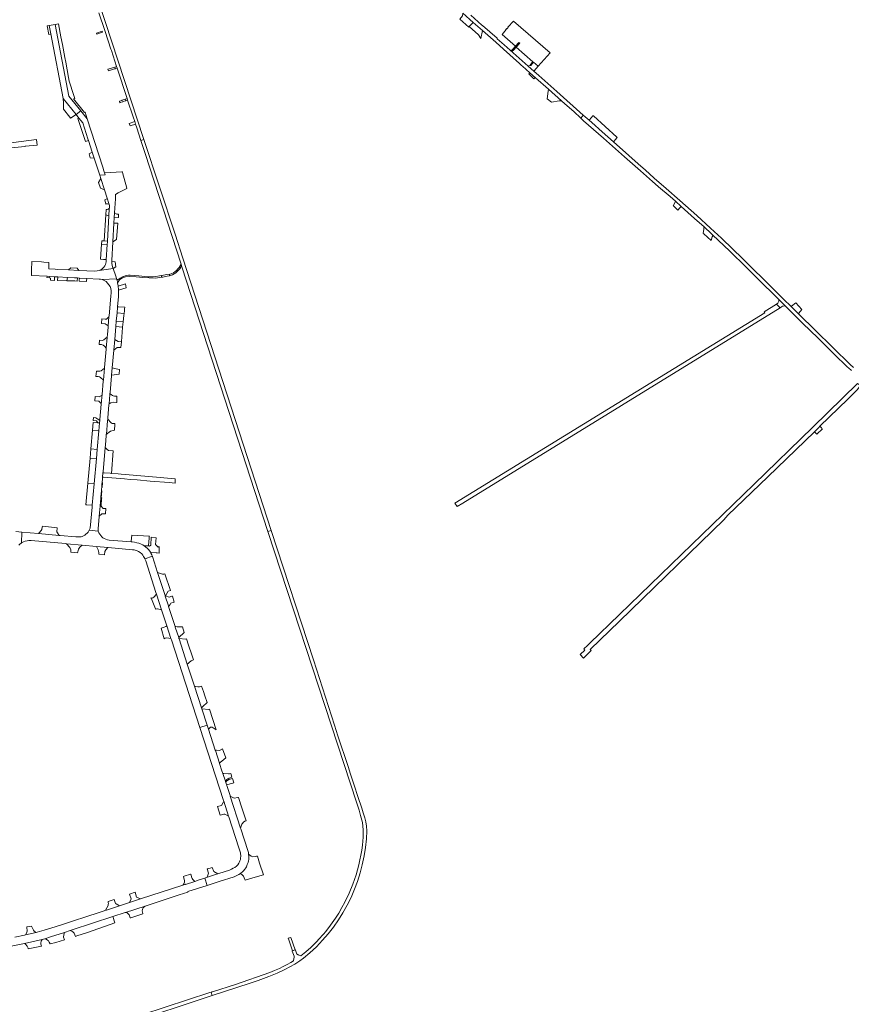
# Model space of a CAD drawing. Header units: metres. Extents: x 166325 to 190320, y 381923 to 404576.
# Tile 545 of 656: x 172659 to 173423, y 392315 to 393219. Entities that reach past the tile are written whole.
import ezdxf

# ---------------------------------------------------------------- set-up
doc = ezdxf.new("R2010")
doc.units = ezdxf.units.M
for name, color, linetype, lineweight in [('B-WE-VH-VERHARDING_ASFALT-GV', 8, 'Continuous', 18), ('B-WE-VH-VERHARDING_BETON-GV', 8, 'Continuous', 18), ('B-WE-VH-VERHARDING_BETONSTRAATSTEEN-GV', 8, 'Continuous', 18), ('B-WE-VH-VERHARDING_HALFVERHARDING-GV', 8, 'Continuous', 18), ('B-WE-VH-VERHARDING_STRAATBAKSTEEN-GV', 8, 'Continuous', 18)]:
    doc.layers.add(name, color=color, linetype=linetype, lineweight=lineweight)

msp = doc.modelspace()

# ---------------------------------------------------------------- linework, layer by layer
at = {"layer": 'B-WE-VH-VERHARDING_ASFALT-GV', "flags": 128}
for points in [[(172732.168, 393225.28), (172737.495, 393209.049), (172737.794, 393208.139), (172743.14, 393191.85), (172743.583, 393190.502), (172748.392, 393175.849), (172748.835, 393174.497), (172758.026, 393146.496), (172758.472, 393145.137), (172763.506, 393129.799), (172764.981, 393125.304), (172765.698, 393123.12), (172766.866, 393119.563), (172770.644, 393108.053), (172773.438, 393108.938), (172702.261, 393325.94)], [(173066.185, 393224.807), (173075.665, 393216.402), (173081.893, 393210.881), (173084.17, 393208.863), (173096.24, 393198.164), (173103.563, 393191.673), (173118.033, 393178.615), (173119.989, 393176.849), (173120.854, 393176.069), (173127.693, 393170.104), (173132.82, 393165.632), (173144.615, 393155.008), (173156.702, 393144.282), (173159.809, 393141.737), (173167.937, 393134.642), (173174.405, 393128.563), (173174.625, 393128.837), (173176.637, 393131.349), (173152.403, 393152.896), (173135.804, 393167.65), (173131.283, 393171.613), (173126.04, 393176.208), (173120.575, 393180.999), (173104.114, 393195.65), (173097.623, 393201.346), (173097.505, 393201.887), (173097.461, 393201.925), (173084.068, 393213.689), (173083.639, 393213.733), (173073.297, 393223.067)], [(173424.546, 392899.8), (173421.453, 392902.522), (173406.084, 392917.65), (173389.087, 392934.324), (173375.027, 392948.148), (173374.199, 392948.962), (173367.339, 392955.712), (173360.429, 392962.512), (173344.72, 392977.926), (173329.566, 392992.975), (173328.203, 392994.329), (173322.492, 392999.898), (173322.437, 392999.952), (173313.814, 393008.363), (173303.592, 393018.259), (173293.34, 393027.615), (173280.719, 393039.07), (173265.161, 393052.834), (173252.6, 393064.11), (173241.659, 393073.496), (173233.34, 393080.977), (173229.488, 393084.441), (173224.394, 393088.986), (173218.396, 393094.337), (173204.397, 393106.692), (173193.935, 393116.018), (173184.505, 393124.522), (173182.024, 393126.675), (173176.637, 393131.349), (173174.625, 393128.837), (173174.405, 393128.563), (173176.982, 393126.178), (173195.251, 393110.241), (173214.489, 393092.948), (173229.025, 393080.187), (173240.192, 393070.42), (173242.524, 393068.22), (173245.757, 393065.452), (173256.249, 393056.734), (173261.213, 393052.267), (173266.427, 393047.574), (173278.672, 393036.553), (173287.492, 393028.768), (173294.178, 393022.314), (173295.591, 393021.008), (173310.849, 393006.898), (173326.456, 392991.505), (173339.336, 392978.599), (173352.694, 392965.452), (173356.174, 392961.968), (173361.783, 392956.354)], [(172747.252, 393054.413), (172747.401, 393056.927), (172747.457, 393058.407), (172749.832, 393060.117), (172757.636, 393063.953), (172757.34, 393065.46), (172753.973, 393077.282), (172753.81, 393079.28), (172753.283, 393079.292), (172737.262, 393078.438), (172737.841, 393076.64), (172732.928, 393076.113), (172733.894, 393073.136), (172737.245, 393062.805), (172739.784, 393054.978), (172741.316, 393050.257), (172741.563, 393049.159), (172741.689, 393048.597), (172741.747, 393046.897), (172741.696, 393046.033), (172741.644, 393045.169), (172741.269, 393038.889), (172739.881, 393015.619), (172739.854, 393015.16), (172739.696, 393012.519), (172738.868, 392998.641), (172738.75, 392996.658)], [(172743.907, 392996.951), (172743.9, 392997.9), (172744.909, 393014.916), (172745.938, 393032.264), (172746.222, 393037.055), (172746.488, 393041.533), (172747.252, 393054.413)], [(172735.031, 392980.349), (172748.379, 392980.963), (172748.265, 392981.454), (172747.61, 392983.44), (172745.118, 392990.413), (172732.479, 392988.69), (172730.461, 392988.277), (172728.411, 392988.07), (172713.737, 392988.784), (172704.236, 392989.247), (172693.859, 392989.752), (172691.938, 392989.846), (172686.111, 392990.13), (172686.291, 392996.16), (172681.61, 392996.401), (172679.445, 392996.513), (172670.591, 392996.97), (172670.384, 392989.1), (172670.33, 392987.05), (172670.176, 392984.14), (172684.519, 392983.379), (172687.021, 392983.246), (172691.425, 392983.013), (172694.371, 392982.856), (172703.417, 392982.377), (172709.624, 392982.048), (172712.452, 392981.898), (172714.276, 392981.801)], [(172732.479, 392988.69), (172745.118, 392990.413)], [(172714.276, 392981.801), (172720.917, 392981.449), (172732.21, 392980.85)], [(172738.909, 392838.199), (172738.947, 392838.635), (172740.012, 392850.758), (172740.148, 392852.302), (172740.246, 392853.418), (172741.296, 392865.361), (172741.374, 392866.251), (172742.148, 392875.06), (172742.228, 392875.967), (172742.291, 392876.687), (172743.652, 392892.17), (172743.706, 392892.792), (172744.286, 392899.388), (172745.711, 392915.598), (172746.579, 392925.474), (172747.622, 392937.348), (172748.057, 392942.296), (172748.718, 392949.82), (172749.148, 392954.711), (172749.208, 392955.395), (172750.05, 392964.972), (172750.183, 392968.076), (172750.101, 392970.544), (172750.08, 392971.182), (172749.774, 392974.329), (172749.73, 392974.786), (172749.251, 392977.423), (172749.083, 392978.349), (172748.823, 392979.438), (172748.536, 392980.474), (172748.379, 392980.963), (172735.031, 392980.349)], [(172743.289, 392968.073), (172743.02, 392965.052), (172741.421, 392947.067), (172741.332, 392946.064), (172740.608, 392937.912), (172740.51, 392936.808), (172739.891, 392929.85), (172739.682, 392927.501), (172739.65, 392927.142), (172738.783, 392917.391), (172738.697, 392916.426), (172737.221, 392899.82), (172737.145, 392898.969), (172736.181, 392888.127), (172736.084, 392887.034), (172735.017, 392875.022), (172734.962, 392874.408), (172734.871, 392873.389), (172734.377, 392867.831), (172734.263, 392866.551), (172734.22, 392866.072), (172732.98, 392852.12), (172732.888, 392851.084), (172732.686, 392848.817), (172732.048, 392841.638), (172730.521, 392824.459), (172729.777, 392816.094), (172727.726, 392793.027), (172725.978, 392773.367), (172725.808, 392771.46), (172724.1, 392752.24), (172723.586, 392751.049), (172723.287, 392750.519), (172731.476, 392749.581), (172731.404, 392750.036), (172731.33, 392751.97), (172732.263, 392762.591), (172732.331, 392763.362), (172733.127, 392772.414), (172733.159, 392772.773), (172733.758, 392779.595), (172733.87, 392780.866), (172734.356, 392786.401), (172734.428, 392787.217), (172734.449, 392787.454), (172734.54, 392788.491), (172734.643, 392789.665), (172734.94, 392793.045), (172735.031, 392794.077), (172735.334, 392797.525), (172735.38, 392798.056), (172735.477, 392799.164), (172735.825, 392803.123), (172735.843, 392803.325), (172735.909, 392804.073), (172737.86, 392826.274), (172738.055, 392828.486), (172738.82, 392837.185), (172738.909, 392838.199)], [(173361.783, 392956.354), (173364.597, 392953.538), (173377.813, 392940.531), (173392.146, 392926.768), (173406.687, 392912.168), (173419.118, 392900.003), (173419.922, 392899.291), (173422.691, 392896.977)], [(172658.509, 392736.732), (172659.555, 392737.727), (172660.704, 392738.6), (172660.999, 392738.794), (172661.415, 392748.734), (172655.777, 392749.239)], [(172716.85, 392744.76), (172715.704, 392744.442), (172714.52, 392744.34), (172710.94, 392744.3), (172696.449, 392745.598), (172695.576, 392745.676), (172676.652, 392747.37), (172661.415, 392748.734), (172660.999, 392738.794), (172662.258, 392739.501), (172662.88, 392739.786), (172664.532, 392740.3), (172666.224, 392740.658), (172667.942, 392740.859), (172669.671, 392740.901), (172670.048, 392740.889), (172701.333, 392738.05), (172702.296, 392737.963), (172716.881, 392736.64), (172729.97, 392735.452), (172740.414, 392734.504), (172740.741, 392734.474), (172762.95, 392732.46), (172764.597, 392732.228), (172766.22, 392731.86), (172767.326, 392731.488), (172768.34, 392730.91), (172769.912, 392729.831), (172771.37, 392728.601), (172772.302, 392727.564), (172773.04, 392726.38), (172774.104, 392724.301), (172774.185, 392724.116), (172774.48, 392724.257), (172781.004, 392726.437), (172781.065, 392726.463)], [(172733.76, 392745.5), (172732.16, 392747.84), (172731.762, 392748.607), (172731.5, 392749.43), (172731.476, 392749.581), (172723.287, 392750.519), (172722.949, 392749.919), (172722.124, 392748.736), (172721.199, 392747.629)], [(172762.6, 392739.6), (172761.798, 392739.665), (172741.649, 392741.29), (172739.98, 392741.69), (172738.349, 392742.221)], [(172781.065, 392726.463), (172780.577, 392727.701), (172779.88, 392729.191), (172779.451, 392729.993), (172779.326, 392730.228), (172778.695, 392731.22), (172777.677, 392732.531), (172777.645, 392732.573), (172776.45, 392733.8), (172773.72, 392736.09), (172772.363, 392736.971), (172770.929, 392737.721)], [(172632.846, 392364.889), (172663.781, 392371.184), (172670.477, 392372.669), (172679.962, 392374.773), (172681.121, 392375.03), (172682.552, 392375.497), (172687.759, 392377.197), (172700.47, 392381.347), (172705.74, 392383.068), (172707.428, 392383.619), (172745.025, 392395.893), (172756.214, 392399.546), (172756.436, 392399.618), (172774.422, 392405.49), (172804.778, 392415.401), (172805.867, 392415.756), (172813.781, 392418.34), (172813.671, 392418.71), (172831.416, 392424.45), (172829.361, 392431.14), (172823.297, 392429.143), (172822.64, 392428.927), (172820.197, 392428.123), (172811.471, 392425.25), (172811.391, 392425.43), (172809.227, 392424.724), (172770.198, 392412.001), (172760.144, 392408.724), (172751.086, 392405.771), (172739.017, 392401.837), (172738.232, 392401.581), (172736.933, 392401.158), (172731.563, 392399.21), (172721.146, 392395.819), (172707.771, 392391.553), (172697.768, 392388.247), (172688.074, 392385.173), (172681.72, 392383.309), (172675.386, 392381.465), (172674.487, 392381.267), (172664.609, 392379.093), (172663.871, 392378.917), (172655.006, 392376.798)], [(172756.822, 392297.109), (172836.153, 392323.428), (172835.033, 392326.418), (172834.005, 392326.08), (172772.469, 392305.824)]]:
    msp.add_lwpolyline(points, dxfattribs=at)
for points in [[(172809.03, 393000), (172801.955, 393021.995), (172773.438, 393108.938), (172770.644, 393108.053), (172774.553, 393096.144), (172807.54, 392994.485), (172808.024, 392992.993), (172808.199, 392992.453), (172808.588, 392991.257), (172886.951, 392750.023), (172887.227, 392749.179), (172890.155, 392750.071)], [(172796.795, 392985.126), (172796.742, 392985.401), (172794.285, 392984.929), (172790.298, 392984.163), (172789.432, 392983.997), (172789.462, 392983.839), (172789.651, 392982.856), (172789.71, 392982.548), (172790.692, 392982.737), (172794.683, 392983.503), (172797.02, 392983.952)], [(172912.467, 392364.968), (172912.323, 392365.351), (172909.333, 392364.341), (172909.467, 392363.992), (172911.223, 392359.423), (172911.24, 392358.345), (172911.148, 392357.272), (172910.79, 392355.277), (172908.317, 392353.69), (172904.815, 392351.832), (172901.276, 392350.045), (172897.702, 392348.33), (172893.355, 392346.362), (172888.962, 392344.501), (172857.32, 392333.512), (172836.362, 392326.856), (172835.837, 392326.683), (172835.033, 392326.418), (172836.153, 392323.428), (172871.035, 392334.839), (172878.26, 392337.299), (172888.166, 392340.785), (172895.656, 392343.857), (172902.88, 392347.308), (172911.831, 392352.067), (172916.53, 392355.07), (172919.72, 392357.533), (172925.793, 392362.648), (172931.702, 392368.185), (172937.284, 392374.065), (172942.543, 392380.102), (172947.289, 392386.068), (172951.982, 392392.787), (172956.084, 392399.35), (172960.029, 392406.368), (172963.495, 392413.403), (172966.777, 392421.058), (172969.402, 392428.151), (172971.872, 392435.936), (172973.836, 392443.306), (172975.534, 392451.452), (172976.769, 392459.207), (172977.661, 392467.09), (172977.886, 392474.638), (172977.695, 392478.806), (172977.124, 392482.645), (172976.172, 392486.507), (172974.738, 392490.958), (172973.353, 392495.322), (172969.827, 392506.044), (172966.493, 392516.374), (172963.073, 392526.653), (172960.888, 392533.466), (172951.299, 392561.739), (172948.284, 392571.402), (172928.989, 392631.397), (172890.155, 392750.071), (172887.227, 392749.179), (172968.773, 392499.93), (172970.829, 392493.486), (172972.267, 392488.557), (172972.847, 392486.385), (172973.398, 392484.205), (172973.918, 392482.018), (172974.369, 392478.796), (172974.652, 392475.555), (172974.767, 392472.303), (172974.694, 392468.633), (172974.407, 392464.974), (172973.906, 392461.338), (172973.301, 392456.81), (172972.561, 392452.303), (172971.687, 392447.819), (172970.649, 392443.241), (172969.471, 392438.696), (172968.154, 392434.19), (172965.252, 392425.618), (172961.838, 392417.237), (172957.925, 392409.077), (172955.182, 392404.014), (172952.246, 392399.06), (172949.122, 392394.222), (172946.221, 392390.016), (172943.172, 392385.917), (172939.978, 392381.929), (172938.397, 392380.059), (172936.785, 392378.215), (172935.141, 392376.4), (172930.959, 392371.813), (172926.532, 392367.463), (172921.871, 392363.364), (172917.503, 392359.91), (172916.045, 392360.306), (172915.522, 392360.489), (172915.013, 392360.709), (172914.522, 392360.966), (172914.272, 392361.115), (172914.028, 392361.273), (172913.79, 392361.441)], [(172796.072, 392680.348), (172795.831, 392681.089), (172793.029, 392689.711), (172792.927, 392690.024), (172792.792, 392690.441), (172785.931, 392711.551), (172781.18, 392726.171), (172781.065, 392726.463), (172781.004, 392726.437), (172774.48, 392724.257), (172774.185, 392724.116), (172775.04, 392722.161), (172784.417, 392693.325), (172784.957, 392691.663), (172789.613, 392677.345), (172794.388, 392662.662), (172798.207, 392650.918), (172798.4, 392650.324), (172798.583, 392649.762), (172824.742, 392569.317), (172831.42, 392571.582), (172826.556, 392586.548), (172826.301, 392587.333), (172819.803, 392607.328), (172813.238, 392627.528), (172805.739, 392650.601), (172805.591, 392651.057), (172805.342, 392651.824), (172802.224, 392661.418), (172802.067, 392661.903)], [(172840.685, 392427.448), (172842.488, 392428.031), (172856.122, 392432.441), (172858.799, 392433.653), (172860.522, 392434.522), (172862.003, 392435.27), (172862.814, 392435.838), (172863.511, 392436.541), (172864.851, 392437.91), (172866.101, 392439.36), (172866.861, 392440.427), (172867.461, 392441.591), (172868.313, 392443.531), (172869.07, 392445.51), (172869.454, 392446.88), (172869.64, 392448.291), (172869.698, 392450.655), (172869.524, 392453.013), (172869.408, 392453.734), (172869.249, 392454.723), (172868.85, 392456.41), (172862.396, 392476.268), (172862.154, 392477.013), (172852.623, 392506.341), (172852.458, 392506.848), (172849.428, 392516.172), (172849.292, 392516.59), (172849.233, 392516.773), (172848.442, 392519.206), (172848.374, 392519.415), (172848.214, 392519.908), (172848.148, 392520.109), (172845.894, 392527.044), (172845.047, 392529.651), (172842.89, 392536.289), (172842.752, 392536.713), (172838.961, 392548.378), (172838.896, 392548.577), (172832.648, 392567.803), (172831.42, 392571.582), (172824.742, 392569.317), (172846.477, 392502.478), (172846.746, 392501.65), (172851.162, 392488.07), (172851.434, 392487.235), (172860.621, 392458.981), (172861.931, 392454.394), (172862.177, 392453.063), (172862.283, 392452.111), (172862.295, 392450.88), (172862.193, 392449.817), (172862.075, 392448.998), (172861.922, 392448.309), (172861.497, 392447.048), (172861.057, 392446.089), (172860.382, 392444.803), (172859.466, 392443.336), (172858.261, 392442.028), (172856.8, 392440.867), (172855.441, 392440.111), (172853.681, 392439.274), (172851.871, 392438.55), (172842.285, 392435.394), (172841.273, 392435.061), (172840.066, 392434.664), (172831.899, 392431.975), (172831.221, 392431.752), (172829.831, 392431.295), (172829.361, 392431.14), (172831.416, 392424.45)]]:
    msp.add_lwpolyline(points, close=True, dxfattribs=at)
at = {"layer": 'B-WE-VH-VERHARDING_ASFALT-GV'}
for points in [[(172738.75, 392996.658, -0.1333813), (172736.75, 392991.829)], [(172736.75, 392991.829, -0.1281824), (172732.479, 392988.69)], [(172732.21, 392980.85, -0.0613426), (172735.031, 392980.349)], [(172735.031, 392980.349, -0.354154), (172743.289, 392968.073)], [(172721.199, 392747.629, -0.1019425), (172716.85, 392744.76)], [(172738.349, 392742.221, -0.1509955), (172733.76, 392745.5)]]:
    msp.add_lwpolyline(points, format="xyb", dxfattribs=at)
at = {"layer": 'B-WE-VH-VERHARDING_BETON-GV', "flags": 128}
for points in [[(173071.459, 393212.146), (173071.883, 393212.57), (173075.29, 393215.979), (173075.665, 393216.402), (173066.185, 393224.807), (173065.829, 393222.471), (173063.376, 393219.232)], [(173357.189, 392954.554), (173354.06, 392957.751), (173342.665, 392950.924), (173343.291, 392949.879), (173058.742, 392775.136), (173060.813, 392772.144), (173065.975, 392775.321)], [(173305.633, 392759.849), (173309.199, 392764.244), (173345.952, 392799.264), (173388.701, 392840.733), (173392.68, 392844.593), (173393.828, 392845.711), (173419.309, 392870.514), (173424.018, 392875.246), (173428.067, 392879.117), (173431.084, 392883.217), (173428.308, 392885.043), (173387.189, 392844.868), (173333.114, 392792.189), (173209.848, 392672.907), (173182.716, 392646.609), (173180.465, 392644.613), (173177.043, 392641.579), (173178.208, 392640.341), (173173.914, 392636.18), (173176.788, 392633.113), (173183.981, 392640.039), (173183.016, 392641.008), (173209.859, 392666.805)], [(173394.626, 392844.944), (173393.828, 392845.711), (173392.68, 392844.593), (173388.701, 392840.733), (173390.935, 392838.44), (173396.154, 392843.351), (173395.659, 392843.866), (173395.187, 392844.358)]]:
    msp.add_lwpolyline(points, close=True, dxfattribs=at)
at = {"layer": 'B-WE-VH-VERHARDING_BETONSTRAATSTEEN-GV', "flags": 128}
for points in [[(172686.6, 393213.41), (172684.736, 393213.172), (172686.236, 393205.377), (172687.232, 393205.601), (172688.063, 393205.771)], [(172692.01, 393214.52), (172686.6, 393213.41), (172688.063, 393205.771), (172699.43, 393146.44), (172711.107, 393131.967), (172715.382, 393135.304), (172704.58, 393148.75)], [(172719.509, 393133.904), (172718.83, 393133.68), (172708.79, 393146.18), (172709.883, 393146.538), (172708.973, 393149.426), (172704.725, 393162.488), (172704.29, 393165.85), (172701.64, 393179.74), (172700.763, 393184.241), (172698.548, 393196.053), (172697.206, 393203.25), (172694.915, 393215.075), (172692.01, 393214.52), (172704.58, 393148.75), (172715.382, 393135.304), (172721.33, 393127.9)], [(173082.638, 393201.716), (173084.17, 393208.863), (173081.893, 393210.881), (173075.665, 393216.402), (173075.29, 393215.979), (173071.883, 393212.57), (173080.461, 393204.931)], [(173128.398, 393176.927), (173131.013, 393179.915), (173135.134, 393176.219), (173146.248, 393188.454), (173112.752, 393217.605), (173107.449, 393211.899), (173107.641, 393211.723), (173106.623, 393210.628), (173106.43, 393210.802), (173105.659, 393209.918), (173105.855, 393209.751), (173102.065, 393205.424), (173114.291, 393194.467), (173117.567, 393198.087), (173118.368, 393197.335), (173115.088, 393193.767), (173130.354, 393180.176), (173127.913, 393177.439)], [(173110.767, 393190.549), (173111.527, 393189.873), (173112.483, 393190.929), (173112.669, 393191.135), (173112.813, 393191.292), (173114.809, 393193.463), (173115.088, 393193.767), (173118.368, 393197.335), (173117.567, 393198.087), (173114.291, 393194.467), (173114, 393194.146), (173111.9, 393191.826), (173111.562, 393191.445)], [(173131.625, 393172.003), (173135.134, 393176.219), (173131.013, 393179.915), (173128.398, 393176.927), (173126.626, 393176.442), (173126.04, 393176.208), (173131.283, 393171.613)], [(172748.392, 393175.849), (172746.757, 393175.24), (172747.221, 393173.918), (172748.835, 393174.497)], [(173127.387, 393169.753), (173126.694, 393169.165), (173131.288, 393164.676), (173132.072, 393165.596), (173132.478, 393165.664), (173132.82, 393165.632), (173127.693, 393170.104)], [(172699.43, 393146.44), (172699.533, 393142.43), (172699.677, 393136.838), (172705.56, 393129.334), (172706.134, 393128.399), (172711.107, 393131.967)], [(172758.026, 393146.496), (172756.493, 393145.941), (172756.953, 393144.596), (172758.472, 393145.137)], [(172735.639, 393083.477), (172721.33, 393127.9), (172715.382, 393135.304), (172711.107, 393131.967), (172713.837, 393128.583), (172717.3, 393124.29), (172722.084, 393109.542), (172722.606, 393107.932), (172726.007, 393097.45), (172727.84, 393091.799), (172732.928, 393076.113), (172737.841, 393076.64), (172737.262, 393078.438), (172736.403, 393081.105), (172735.962, 393082.474)], [(172717.3, 393124.29), (172713.837, 393128.583), (172712.749, 393128.281), (172719.689, 393106.968), (172722.606, 393107.932), (172722.084, 393109.542)], [(172764.981, 393125.304), (172759.95, 393123.514), (172760.684, 393121.35), (172765.698, 393123.12)], [(173206.292, 393109.003), (173207.434, 393110.351), (173207.813, 393110.797), (173207.479, 393111.213), (173186.12, 393130.502), (173185.521, 393130.661), (173182.36, 393127.062), (173182.024, 393126.675), (173184.505, 393124.522), (173193.935, 393116.018), (173204.397, 393106.692), (173204.771, 393107.21)], [(172674.895, 393108.862), (172653.589, 393106.182), (172644.136, 393105.044), (172638.724, 393104.585), (172635.46, 393104.67), (172635.08, 393099.64), (172664.351, 393102.646), (172664.53, 393102.664), (172675.429, 393103.783)], [(172726.007, 393097.45), (172723.169, 393095.895), (172724.229, 393091.988), (172727.84, 393091.799)], [(172733.894, 393073.136), (172731.732, 393069.523), (172733.496, 393064.241), (172737.245, 393062.805)], [(173265.361, 393046.355), (173265.905, 393046.977), (173266.427, 393047.574), (173261.213, 393052.267), (173260.847, 393051.465), (173259.259, 393048.102), (173259.504, 393047.902), (173263.409, 393044.183)], [(172738.773, 393044.658), (172738.44, 393039.645), (172741.269, 393038.889), (172741.644, 393045.169), (172741.696, 393046.033), (172741.601, 393045.889), (172741.502, 393045.757), (172741.03, 393045.289), (172740.459, 393044.947), (172739.823, 393044.751)], [(172750.115, 393040.282), (172748.595, 393040.367), (172746.488, 393041.533), (172746.222, 393037.055), (172749.948, 393037.43)], [(172739.881, 393015.619), (172741.269, 393038.889), (172738.44, 393039.645), (172736.856, 393015.811)], [(172745.938, 393032.264), (172744.909, 393014.916), (172748.364, 393017.234), (172749.599, 393032.239)], [(173287.32, 393027.401), (173287.193, 393026.571), (173286.61, 393022.761), (173287.185, 393022.232), (173293.901, 393016.285), (173295.025, 393019.521), (173295.409, 393020.459), (173295.591, 393021.008), (173294.178, 393022.314), (173287.492, 393028.768), (173287.384, 393027.822)], [(172739.854, 393015.16), (172739.881, 393015.619), (172736.856, 393015.811), (172734.784, 393015.942), (172734.736, 393015.536), (172734.566, 393012.833), (172739.696, 393012.519)], [(172739.696, 393012.519), (172734.566, 393012.833), (172733.697, 392999.054), (172736.329, 392998.844), (172738.091, 392998.703), (172738.868, 392998.641)], [(172712.191, 392990.808), (172706.31, 392991.035), (172704.236, 392989.247), (172713.737, 392988.784)], [(172687.021, 392983.246), (172684.519, 392983.379), (172684.377, 392982.308), (172686.772, 392981.916)], [(172691.425, 392983.013), (172687.021, 392983.246), (172686.772, 392981.916), (172687.771, 392981.782), (172687.753, 392979.829), (172691.272, 392979.656)], [(172694.371, 392982.856), (172694.219, 392979.512), (172702.7, 392979.096), (172703.417, 392982.377)], [(172703.417, 392982.377), (172702.7, 392979.096), (172709.894, 392979.082), (172712.276, 392978.908), (172712.452, 392981.898), (172709.624, 392982.048)], [(172720.917, 392981.449), (172714.276, 392981.801), (172713.993, 392979.852), (172713.915, 392978.809), (172720.677, 392978.486), (172720.705, 392979.127)], [(172756.415, 392976.516), (172749.774, 392974.329), (172750.08, 392971.182), (172750.101, 392970.544), (172757.224, 392972.888)], [(172755.902, 392954.986), (172750.093, 392955.341), (172749.208, 392955.395), (172749.148, 392954.711), (172748.718, 392949.82), (172755.248, 392949.123), (172755.539, 392951.764), (172755.725, 392953.415)], [(173377.159, 392952.984), (173371.652, 392959.137), (173367.849, 392956.089), (173367.339, 392955.712), (173374.199, 392948.962), (173374.581, 392949.461)], [(172741.332, 392946.064), (172739.142, 392944.176), (172737.771, 392944.068), (172734.66, 392944.361), (172734.595, 392940.057), (172737.974, 392939.777), (172740.608, 392937.912)], [(172748.057, 392942.296), (172747.622, 392937.348), (172753.88, 392936.722), (172754.42, 392941.616), (172754.425, 392941.66)], [(172748.718, 392949.82), (172748.057, 392942.296), (172754.425, 392941.66), (172755.073, 392947.539), (172755.248, 392949.123)], [(172746.579, 392925.474), (172749.801, 392923.606), (172752.691, 392923.295), (172752.73, 392923.637), (172753.849, 392936.443), (172753.88, 392936.722), (172747.622, 392937.348)], [(172739.65, 392927.142), (172739.682, 392927.501), (172737.01, 392925.297), (172736.604, 392925.009), (172735.949, 392924.708), (172735.243, 392924.558), (172732.737, 392924.652), (172732.427, 392920.947), (172734.506, 392920.748), (172735.887, 392920.201), (172737.161, 392919.401), (172738.783, 392917.391)], [(172745.711, 392915.598), (172748.818, 392917.964), (172751.556, 392918.188), (172752.116, 392918.197), (172752.691, 392923.295), (172749.801, 392923.606), (172746.579, 392925.474)], [(172737.145, 392898.969), (172734.18, 392896.559), (172732.882, 392896.272), (172729.933, 392896.326), (172729.402, 392891.43), (172731.412, 392891.429), (172732.587, 392891.151), (172733.578, 392890.413), (172736.181, 392888.127)], [(172750.594, 392893.477), (172751.052, 392897.851), (172750.866, 392897.905), (172747.902, 392898.466), (172745.442, 392899.093), (172744.286, 392899.388), (172743.706, 392892.792)], [(172734.263, 392866.551), (172734.377, 392867.831), (172734.871, 392873.389), (172734.962, 392874.408), (172732.273, 392872.763), (172728.625, 392873.089), (172728.428, 392869.141), (172728.735, 392869.124), (172732.078, 392868.937)], [(172748.606, 392873.335), (172748.35, 392873.333), (172746.412, 392873.315), (172745.284, 392873.574), (172744.607, 392873.857), (172743.736, 392874.533), (172742.228, 392875.967), (172742.148, 392875.06), (172741.374, 392866.251), (172743.178, 392867.235), (172745.18, 392867.769), (172748.277, 392867.498), (172748.413, 392867.515)], [(172746.735, 392847.282), (172746.85, 392848.196), (172744.808, 392848.351), (172744.338, 392848.434), (172743.674, 392848.687), (172743.083, 392849.081), (172740.148, 392852.302), (172740.012, 392850.758), (172738.947, 392838.635), (172738.909, 392838.199), (172741.586, 392840.495), (172742.821, 392841.141), (172744.122, 392841.641), (172745.472, 392841.989), (172746.52, 392842.149)], [(172732.686, 392848.817), (172731.11, 392848.923), (172730.75, 392848.947), (172726.851, 392849.208), (172726.217, 392842.106), (172731.472, 392841.708), (172731.976, 392841.648), (172732.048, 392841.638)], [(172732.048, 392841.638), (172731.976, 392841.648), (172731.472, 392841.708), (172726.217, 392842.106), (172724.683, 392824.935), (172730.521, 392824.459)], [(172723.936, 392816.571), (172729.777, 392816.094), (172730.521, 392824.459), (172724.683, 392824.935)], [(172745.073, 392823.258), (172741.042, 392823.502), (172740.479, 392823.708), (172739.971, 392824.06), (172737.86, 392826.274), (172735.909, 392804.073), (172735.843, 392803.325), (172735.825, 392803.123), (172736.792, 392803.033), (172742.41, 392802.608), (172743.735, 392802.506)], [(172727.726, 392793.027), (172729.777, 392816.094), (172723.936, 392816.571), (172721.866, 392793.403)], [(172778.002, 392799.666), (172752.582, 392801.827), (172749.842, 392802.037), (172743.735, 392802.506), (172742.41, 392802.608), (172736.792, 392803.033), (172735.825, 392803.123), (172735.477, 392799.164), (172736.442, 392799.085), (172755.697, 392797.455), (172760.797, 392797.024), (172767.364, 392796.468), (172779.283, 392795.481), (172796.532, 392794.052), (172802.05, 392793.595), (172802.053, 392793.651), (172802.235, 392797.606)], [(172725.978, 392773.367), (172727.726, 392793.027), (172721.866, 392793.403), (172720.097, 392773.595), (172721.064, 392773.558)], [(172734.643, 392789.665), (172735.141, 392789.616), (172735.5, 392793.921), (172735.031, 392794.077), (172734.94, 392793.045)], [(172734.608, 392779.32), (172733.758, 392779.595), (172733.159, 392772.773), (172733.775, 392772.733), (172734.179, 392772.932)], [(172734.608, 392779.32), (172734.657, 392779.948), (172734.19, 392779.988), (172734.929, 392786.327), (172734.356, 392786.401), (172733.87, 392780.866), (172733.758, 392779.595)], [(172738.335, 392770.343), (172735.949, 392770.437), (172733.775, 392772.733), (172733.159, 392772.773), (172733.127, 392772.414), (172732.331, 392763.362), (172734.719, 392765.278), (172738.095, 392765.511)], [(172695.576, 392745.676), (172693.555, 392748.944), (172693.941, 392752.467), (172693.486, 392752.527), (172688.665, 392753.17), (172680.283, 392753.987), (172680.185, 392753.15), (172679.826, 392751.187), (172679.221, 392750.104), (172677.282, 392748.04), (172676.652, 392747.37)], [(172787.341, 392735.457), (172786.41, 392734.773), (172784.067, 392737.141), (172784.696, 392743.501), (172780.106, 392743.862), (172779.67, 392736.732), (172778.667, 392735.866), (172777.704, 392735.915), (172773.72, 392736.09), (172776.45, 392733.8), (172777.645, 392732.573), (172777.677, 392732.531), (172778.695, 392731.22), (172779.326, 392730.228), (172779.451, 392729.993), (172780.188, 392729.939), (172784.757, 392729.569), (172785.713, 392729.491), (172787.309, 392729.362)], [(172714.71, 392734.833), (172716.881, 392736.64), (172702.296, 392737.963), (172705.28, 392734.418), (172706.421, 392732.382), (172706.468, 392730.962), (172706.425, 392730.188), (172712.56, 392729.558), (172712.776, 392730.404), (172713.318, 392732.875)], [(172738.457, 392732.364), (172740.414, 392734.504), (172729.97, 392735.452), (172731.278, 392732.357), (172731.91, 392730.035), (172731.969, 392728.263), (172737.364, 392727.935), (172737.676, 392730.748)], [(172797.835, 392695.196), (172792.627, 392710.282), (172791.804, 392710.153), (172790.375, 392709.928), (172785.931, 392711.551), (172792.792, 392690.441), (172792.927, 392690.024), (172793.238, 392690.154), (172795.556, 392694.35)], [(172789.613, 392677.345), (172784.957, 392691.663), (172782.546, 392688.946), (172781.645, 392688.226), (172780.903, 392688.057), (172779.761, 392688.332), (172779.969, 392687.959), (172780.345, 392687.284), (172783.915, 392678.247), (172784.007, 392677.981), (172785.309, 392678.308), (172785.599, 392678.377), (172785.926, 392678.359), (172788.346, 392677.693)], [(172792.927, 392690.024), (172793.029, 392689.711), (172795.831, 392681.089), (172796.072, 392680.348), (172796.514, 392680.982), (172797.455, 392682.334), (172798.19, 392683.5), (172801.268, 392684.496), (172799.567, 392689.847), (172799.176, 392689.735), (172796.717, 392689.033), (172793.238, 392690.154)], [(172793.406, 392662.133), (172791.901, 392661.322), (172789.287, 392660.446), (172791.98, 392650.854), (172793.055, 392651.323), (172794.52, 392651.528), (172798.207, 392650.918), (172794.388, 392662.662)], [(172810.488, 392656.444), (172808.941, 392661.601), (172803.912, 392661.866), (172802.719, 392661.89), (172802.067, 392661.903), (172802.224, 392661.418), (172805.342, 392651.824)], [(172812.466, 392650.555), (172811.816, 392650.298), (172805.591, 392651.057), (172805.739, 392650.601), (172813.238, 392627.528), (172813.897, 392628.167), (172814.828, 392629.07), (172816.732, 392630.633), (172818.795, 392631.354), (172817.267, 392635.991), (172814.324, 392644.918)], [(172831.594, 392592.242), (172829.436, 392598.46), (172828.027, 392602.522), (172826.371, 392607.294), (172824.285, 392606.646), (172823.046, 392606.543), (172820.744, 392607.1), (172819.803, 392607.328), (172826.301, 392587.333), (172827.932, 392589.055), (172831.099, 392592.097)], [(172833.452, 392586.104), (172832.959, 392585.763), (172826.556, 392586.548), (172831.42, 392571.582), (172832.648, 392567.803), (172833.386, 392568.553), (172834.191, 392569.372), (172834.582, 392569.646), (172835.041, 392569.777), (172835.517, 392569.749), (172835.958, 392569.567), (172836.027, 392569.521), (172839.702, 392567.337)], [(172842.752, 392536.713), (172843.349, 392537.212), (172846.68, 392540), (172848.46, 392541.49), (172845.59, 392549.819), (172842.675, 392548.358), (172839.896, 392548.519), (172838.896, 392548.577), (172838.961, 392548.378)], [(172848.214, 392519.908), (172848.868, 392520.762), (172849.641, 392521.51), (172850.517, 392522.135), (172850.901, 392522.353), (172851.579, 392522.75), (172852.581, 392523.153), (172854.208, 392523.841), (172853.127, 392527.158), (172852.004, 392526.801), (172851.132, 392526.672), (172846.671, 392526.989), (172845.894, 392527.044), (172848.148, 392520.109)], [(172855.885, 392518.691), (172854.624, 392522.561), (172851.426, 392521.534), (172850.917, 392521.293), (172849.992, 392520.722), (172849.161, 392520.021), (172848.442, 392519.206), (172849.233, 392516.773), (172854.895, 392518.381)], [(172851.162, 392488.07), (172846.746, 392501.65), (172846.142, 392500.55), (172844.625, 392497.785), (172840.923, 392496.728), (172843.375, 392488.769), (172846.707, 392489.731), (172847.795, 392489.707)], [(172863.379, 392495.678), (172860.268, 392505.23), (172859.688, 392505.034), (172856.333, 392504.585), (172852.623, 392506.341), (172862.154, 392477.013), (172863.225, 392480.504), (172863.828, 392481.393), (172864.378, 392482.093), (172865.044, 392482.683), (172865.806, 392483.144), (172866.06, 392483.26), (172867.219, 392483.655)], [(172866.247, 392429.193), (172873.317, 392431.426), (172883.032, 392434.266), (172879.614, 392444.8), (172877.52, 392451.39), (172876.687, 392451.137), (172875.942, 392450.994), (172873.482, 392450.717), (172871.922, 392451.191), (172869.524, 392453.013), (172869.698, 392450.655), (172869.64, 392448.291), (172869.454, 392446.88), (172869.07, 392445.51), (172868.313, 392443.531), (172867.461, 392441.591), (172866.861, 392440.427), (172866.101, 392439.36), (172864.851, 392437.91), (172863.511, 392436.541), (172862.814, 392435.838), (172862.003, 392435.27), (172863.604, 392434.185), (172864.681, 392432.999), (172865.878, 392429.981)], [(172831.221, 392431.752), (172831.899, 392431.975), (172840.066, 392434.664), (172841.273, 392435.061), (172837.431, 392437.107), (172836.125, 392440.973), (172835.233, 392440.696), (172832.006, 392439.693), (172831.396, 392439.503), (172832.711, 392435.533), (172831.651, 392432.842)], [(172818.451, 392429.838), (172817.76, 392430.852), (172817.46, 392431.402), (172816.379, 392434.834), (172816.081, 392434.741), (172810.386, 392432.97), (172809.656, 392432.731), (172810.707, 392428.77), (172810.757, 392428.227), (172810.687, 392427.487), (172809.909, 392426.015), (172809.227, 392424.724), (172811.391, 392425.43), (172811.471, 392425.25), (172820.197, 392428.123), (172819.268, 392428.924)], [(172766.696, 392413.535), (172765.372, 392418.201), (172760.282, 392416.529), (172761.726, 392411.985), (172760.144, 392408.724), (172770.198, 392412.001)], [(172747.888, 392407.39), (172747.385, 392407.796), (172746.15, 392411.619), (172740.492, 392409.654), (172740.728, 392408.464), (172740.78, 392407.792), (172740.702, 392406.948), (172740.466, 392406.132), (172738.232, 392401.581), (172739.017, 392401.837), (172751.086, 392405.771)], [(172771.94, 392401.327), (172772.024, 392401.956), (172772.185, 392402.571), (172772.423, 392403.16), (172772.733, 392403.714), (172773.11, 392404.225), (172773.548, 392404.685), (172774.422, 392405.49), (172756.436, 392399.618), (172757.596, 392399.323), (172758.022, 392399.128), (172758.747, 392398.66), (172759.374, 392398.066), (172759.881, 392397.367), (172760.88, 392394.641), (172761.259, 392394.762), (172772.441, 392398.332), (172772.013, 392400.061), (172771.936, 392400.692)], [(172746.838, 392390.105), (172745.025, 392395.893), (172707.428, 392383.619), (172705.74, 392383.068), (172706.449, 392382.864), (172707.297, 392382.471), (172708.065, 392381.94), (172708.732, 392381.285), (172709.278, 392380.527), (172710.712, 392377.654), (172711.851, 392378.029), (172721.659, 392381.258)], [(172664.609, 392379.093), (172674.487, 392381.267), (172672.815, 392382.481), (172671.958, 392383.322), (172670.296, 392387.001), (172666.003, 392386.372), (172666.102, 392385.845), (172666.233, 392382.746), (172665.817, 392381.081)], [(172667.272, 392366.315), (172679.288, 392368.684), (172678.763, 392370.374), (172678.788, 392371.477), (172679.112, 392373.298), (172679.352, 392373.766), (172679.962, 392374.773), (172670.477, 392372.669), (172663.781, 392371.184), (172664.587, 392370.514), (172666.378, 392368.766), (172667.1, 392366.785)]]:
    msp.add_lwpolyline(points, close=True, dxfattribs=at)
at = {"layer": 'B-WE-VH-VERHARDING_BETONSTRAATSTEEN-GV'}
for points in [[(172739.784, 393054.978, -0.1839954), (172737.561, 393053.701)], [(172739.857, 393049.921, -0.2074773), (172741.563, 393049.159)], [(172743.907, 392996.951, 0.0769576), (172745.118, 392990.413)], [(172762.6, 392739.6, -0.0695259), (172770.929, 392737.721)], [(172682.552, 392375.497, -0.1808904), (172686.57, 392372.422)]]:
    msp.add_lwpolyline(points, format="xyb", dxfattribs=at)
at = {"layer": 'B-WE-VH-VERHARDING_BETONSTRAATSTEEN-GV', "flags": 128}
for points in [[(172737.561, 393053.701), (172738.325, 393049.712), (172739.011, 393049.806), (172739.857, 393049.921)], [(172741.563, 393049.159), (172741.316, 393050.257), (172739.784, 393054.978)], [(172746.974, 392996.637), (172743.907, 392996.951)], [(172745.118, 392990.413), (172747.718, 392991.969), (172746.974, 392996.637)], [(172762.285, 392745.96), (172761.84, 392740.209), (172761.798, 392739.665), (172762.6, 392739.6)], [(172770.929, 392737.721), (172772.363, 392736.971), (172773.72, 392736.09), (172777.704, 392735.915), (172777.714, 392736.248), (172778.102, 392743.05), (172778.347, 392744.568), (172778.415, 392744.994), (172762.285, 392745.96)], [(172699.913, 392378.944), (172700.47, 392381.347), (172687.759, 392377.197), (172682.552, 392375.497)], [(172686.57, 392372.422), (172687.332, 392370.801), (172692.437, 392372.145), (172692.559, 392372.177), (172700.438, 392374.505), (172699.732, 392376.861), (172699.913, 392378.944)]]:
    msp.add_lwpolyline(points, dxfattribs=at)
at = {"layer": 'B-WE-VH-VERHARDING_HALFVERHARDING-GV', "flags": 128}
for points in [[(172735.273, 393207.312), (172734.98, 393208.224), (172730.042, 393206.505), (172730.328, 393205.583)], [(172746.361, 393173.658), (172747.221, 393173.918), (172746.757, 393175.24), (172745.92, 393174.99), (172740.364, 393173.329), (172740.846, 393171.989)], [(172756.089, 393144.3), (172756.748, 393144.526), (172756.953, 393144.596), (172756.493, 393145.941), (172756.299, 393145.874), (172755.697, 393145.668), (172754.264, 393145.177), (172753.497, 393144.915), (172753.036, 393144.757), (172751.368, 393144.185), (172750.948, 393144.042), (172751.409, 393142.697), (172751.851, 393142.848), (172753.497, 393143.412), (172753.974, 393143.576), (172754.74, 393143.838)], [(172783.617, 392981.702), (172789.71, 392982.548), (172789.651, 392982.856), (172789.462, 392983.839), (172789.432, 392983.997), (172787.742, 392983.739), (172784.212, 392983.149), (172781.91, 392982.947), (172779.595, 392982.904), (172777.281, 392983.021), (172777.001, 392983.046), (172768.869, 392983.938), (172760.865, 392984.455), (172759.283, 392984.395), (172757.716, 392984.176), (172756.178, 392983.8), (172754.687, 392983.27), (172754.394, 392983.146), (172751.635, 392981.704), (172749.712, 392980.588), (172749.252, 392980.426), (172748.765, 392980.42), (172748.536, 392980.474), (172748.823, 392979.438), (172749.083, 392978.349), (172749.251, 392977.423), (172750.271, 392979.142), (172751.459, 392980.399), (172753.868, 392981.903), (172756.64, 392982.889), (172760.11, 392983.213), (172766.197, 392982.963), (172772.415, 392982.405)], [(173357.189, 392954.554), (173358.646, 392955.493), (173359.429, 392955.879), (173360.225, 392956.127), (173361.099, 392956.276), (173361.783, 392956.354), (173356.174, 392961.968), (173356.105, 392961.2), (173356.042, 392960.511), (173355.853, 392959.903), (173355.31, 392958.845), (173354.06, 392957.751)], [(172908.187, 392376.741), (172905.8, 392375.945), (172906.294, 392374.492), (172909.716, 392364.426), (172912.095, 392365.232)]]:
    msp.add_lwpolyline(points, close=True, dxfattribs=at)
at = {"layer": 'B-WE-VH-VERHARDING_STRAATBAKSTEEN-GV', "flags": 128}
for points in [[(173147.412, 393143.076), (173154.405, 393144.261), (173156.702, 393144.282), (173144.615, 393155.008), (173144.348, 393153.392), (173143.395, 393146.337)], [(172803.92, 392987.778), (172805.178, 392989.02), (172806.32, 392990.371), (172807.334, 392991.819), (172808.024, 392992.993), (172807.54, 392994.485), (172806.681, 392992.942), (172805.687, 392991.482), (172804.565, 392990.119), (172803.324, 392988.863), (172801.974, 392987.724), (172800.527, 392986.712), (172799.091, 392985.885), (172796.795, 392985.126), (172797.02, 392983.952), (172799.547, 392984.801), (172801.093, 392985.66), (172802.554, 392986.655)], [(172729.391, 392853.598), (172727.089, 392853.766), (172726.951, 392851.122), (172729.885, 392850.839), (172731.11, 392848.923), (172732.686, 392848.817), (172732.888, 392851.084)]]:
    msp.add_lwpolyline(points, close=True, dxfattribs=at)

doc.saveas('drawing.dxf')
